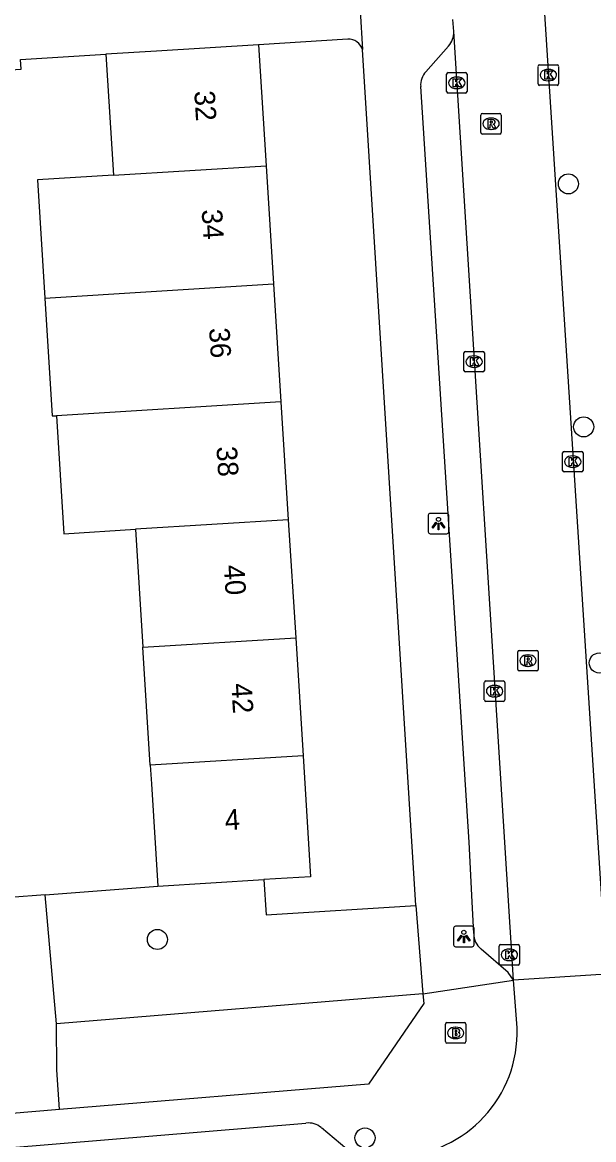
# Model space of a CAD drawing. Extents: x 159053 to 160041, y 380450 to 381422.
# Drawn here: x 159791.8 to 159819.7, y 381007.6 to 381062.1 of the extents above; entities that cross this region are included whole.
import ezdxf

# ---------------------------------------------------------------- set-up
doc = ezdxf.new("R2010")
doc.units = 0
for name, color, linetype in [('IMGEO_Boom', 7, 'Continuous'), ('IMGEO_Brandkraan', 7, 'Continuous'), ('IMGEO_Groenvoorziening', 7, 'Continuous'), ('IMGEO_Kolk', 7, 'Continuous'), ('IMGEO_Lichtpunt', 7, 'Continuous'), ('IMGEO_Pand', 7, 'Continuous'), ('IMGEO_Pand_nummerreeks', 7, 'Continuous'), ('IMGEO_Rijbaan_lokaal_open', 7, 'Continuous'), ('IMGEO_Rioolput', 7, 'Continuous'), ('IMGEO_Voetpad_open', 7, 'Continuous')]:
    doc.layers.add(name, color=color, linetype=linetype)

msp = doc.modelspace()

# ---------------------------------------------------------------- linework, layer by layer
at = {"layer": 'IMGEO_Boom'}
for centre in [(159818.426, 381054.209), (159819.171, 381042.365), (159819.932, 381030.857), (159798.372, 381017.38), (159808.502, 381007.705)]:
    msp.add_circle(centre, 0.489, dxfattribs=at)
at = {"layer": 'IMGEO_Brandkraan'}
for p, q in [((159812.425, 381012.4), (159812.425, 381013.252)), ((159812.5, 381013.326), (159813.352, 381013.326)), ((159812.913, 381013.106), (159812.938, 381013.106)), ((159813.426, 381013.252), (159813.426, 381012.4)), ((159812.936, 381012.546), (159812.911, 381012.546)), ((159813.352, 381012.326), (159812.5, 381012.326))]:
    msp.add_line(p, q, dxfattribs=at)
for points in [[(159812.425, 381012.4), (159812.425, 381013.252)], [(159812.5, 381013.326), (159813.352, 381013.326)], [(159813.426, 381013.252), (159813.426, 381012.4)], [(159812.773, 381013.026), (159812.773, 381012.626), (159812.986, 381012.626)], [(159813.004, 381013.026), (159812.773, 381013.026)], [(159812.952, 381012.945), (159812.898, 381012.945), (159812.898, 381012.869)], [(159812.898, 381012.869), (159812.951, 381012.869)], [(159812.96, 381012.793), (159812.898, 381012.793), (159812.898, 381012.712)], [(159812.898, 381012.712), (159812.96, 381012.712)], [(159813.352, 381012.326), (159812.5, 381012.326)]]:
    msp.add_lwpolyline(points, dxfattribs=at)
for centre, radius, start, end in [((159812.502, 381013.25), 0.0765, 91.552, 178.448), ((159812.502, 381013.25), 0.0765, 91.552, 178.448), ((159813.35, 381013.25), 0.0765, 1.552, 88.448), ((159813.35, 381013.25), 0.0765, 1.552, 88.448), ((159812.953, 381012.907), 0.0379, 267.8285, 90.9355), ((159812.961, 381012.752), 0.0404, 269.8759, 90.5077), ((159812.992, 381012.877), 0.251, 268.6676, 293.5347), ((159813.008, 381012.881), 0.145, 59.4692, 91.5367), ((159813.033, 381012.928), 0.0922, 285.5137, 58.1501), ((159813.038, 381012.736), 0.105, 301.3115, 78.989), ((159812.502, 381012.402), 0.0765, 181.552, 268.448), ((159812.502, 381012.402), 0.0765, 181.552, 268.448), ((159813.35, 381012.402), 0.0765, 271.552, 358.448), ((159813.35, 381012.402), 0.0765, 271.552, 358.448)]:
    msp.add_arc(centre, radius, start, end, dxfattribs=at)
for centre, major_axis, ratio, start_param, end_param in [((159812.912, 381012.826), (-0.387, 0.002), 0.722429, 4.712389, 7.853982), ((159812.937, 381012.826), (-0.39, 0.002), 0.717154, 1.570796, 4.712389)]:
    msp.add_ellipse(centre, major_axis=major_axis, ratio=ratio, start_param=start_param, end_param=end_param, dxfattribs=at)
at = {"layer": 'IMGEO_Groenvoorziening'}
for points in [[(159803.566, 381020.296), (159803.673, 381018.582), (159810.986, 381019.039)], [(159792.889, 381019.557), (159798.389, 381019.973)], [(159792.889, 381019.557), (159789.472, 381019.299)], [(159793.445, 381013.264), (159792.889, 381019.557)], [(159811.331, 381014.723), (159793.445, 381013.264)], [(159793.595, 381009.09), (159793.467, 381011.023), (159793.445, 381013.264)]]:
    msp.add_lwpolyline(points, dxfattribs=at)
at = {"layer": 'IMGEO_Kolk'}
for p, q in [((159816.949, 381059.085), (159816.949, 381059.937)), ((159817.024, 381060.011), (159817.876, 381060.011)), ((159817.95, 381059.937), (159817.95, 381059.085)), ((159812.482, 381058.708), (159812.482, 381059.56)), ((159812.557, 381059.634), (159813.409, 381059.634)), ((159812.97, 381059.414), (159812.995, 381059.414)), ((159813.483, 381059.56), (159813.483, 381058.708)), ((159817.437, 381059.791), (159817.462, 381059.791)), ((159812.993, 381058.854), (159812.968, 381058.854)), ((159817.876, 381059.011), (159817.024, 381059.011)), ((159817.46, 381059.231), (159817.435, 381059.231)), ((159813.409, 381058.634), (159812.557, 381058.634)), ((159813.327, 381045.118), (159813.327, 381045.97)), ((159813.402, 381046.044), (159814.254, 381046.044)), ((159813.815, 381045.824), (159813.84, 381045.824)), ((159814.328, 381045.97), (159814.328, 381045.118)), ((159813.838, 381045.264), (159813.813, 381045.264)), ((159814.254, 381045.044), (159813.402, 381045.044)), ((159818.141, 381040.244), (159818.141, 381041.096)), ((159818.216, 381041.17), (159819.068, 381041.17)), ((159818.629, 381040.95), (159818.654, 381040.95)), ((159819.142, 381041.096), (159819.142, 381040.244)), ((159818.652, 381040.39), (159818.627, 381040.39)), ((159819.068, 381040.17), (159818.216, 381040.17)), ((159814.4, 381029.983), (159815.252, 381029.983)), ((159814.325, 381029.057), (159814.325, 381029.909)), ((159814.813, 381029.763), (159814.838, 381029.763)), ((159815.326, 381029.909), (159815.326, 381029.057)), ((159815.252, 381028.983), (159814.4, 381028.983)), ((159814.836, 381029.203), (159814.811, 381029.203)), ((159815.046, 381016.206), (159815.046, 381017.058)), ((159815.121, 381017.132), (159815.973, 381017.132)), ((159815.534, 381016.912), (159815.559, 381016.912)), ((159816.047, 381017.058), (159816.047, 381016.206)), ((159815.557, 381016.352), (159815.532, 381016.352)), ((159815.973, 381016.132), (159815.121, 381016.132))]:
    msp.add_line(p, q, dxfattribs=at)
for points in [[(159816.949, 381059.085), (159816.949, 381059.937)], [(159817.024, 381060.011), (159817.876, 381060.011)], [(159817.95, 381059.937), (159817.95, 381059.085)], [(159812.482, 381058.708), (159812.482, 381059.56)], [(159812.557, 381059.634), (159813.409, 381059.634)], [(159813.483, 381059.56), (159813.483, 381058.708)], [(159817.27, 381059.711), (159817.393, 381059.711), (159817.393, 381059.56), (159817.523, 381059.711), (159817.687, 381059.711), (159817.541, 381059.56), (159817.694, 381059.311), (159817.542, 381059.311), (159817.457, 381059.475), (159817.393, 381059.408), (159817.393, 381059.311), (159817.27, 381059.311), (159817.27, 381059.711)], [(159812.803, 381059.334), (159812.926, 381059.334), (159812.926, 381059.183), (159813.056, 381059.334), (159813.22, 381059.334), (159813.074, 381059.183), (159813.227, 381058.934), (159813.075, 381058.934), (159812.99, 381059.098), (159812.926, 381059.031), (159812.926, 381058.934), (159812.803, 381058.934), (159812.803, 381059.334)], [(159817.876, 381059.011), (159817.024, 381059.011)], [(159813.409, 381058.634), (159812.557, 381058.634)], [(159813.327, 381045.118), (159813.327, 381045.97)], [(159813.402, 381046.044), (159814.254, 381046.044)], [(159814.328, 381045.97), (159814.328, 381045.118)], [(159813.648, 381045.744), (159813.771, 381045.744), (159813.771, 381045.593), (159813.901, 381045.744), (159814.065, 381045.744), (159813.919, 381045.593), (159814.072, 381045.344), (159813.92, 381045.344), (159813.835, 381045.508), (159813.771, 381045.441), (159813.771, 381045.344), (159813.648, 381045.344), (159813.648, 381045.744)], [(159814.254, 381045.044), (159813.402, 381045.044)], [(159818.141, 381040.244), (159818.141, 381041.096)], [(159818.216, 381041.17), (159819.068, 381041.17)], [(159818.462, 381040.87), (159818.585, 381040.87), (159818.585, 381040.719), (159818.715, 381040.87), (159818.879, 381040.87), (159818.733, 381040.719), (159818.886, 381040.47), (159818.734, 381040.47), (159818.649, 381040.634), (159818.585, 381040.567), (159818.585, 381040.47), (159818.462, 381040.47), (159818.462, 381040.87)], [(159819.142, 381041.096), (159819.142, 381040.244)], [(159819.068, 381040.17), (159818.216, 381040.17)], [(159814.4, 381029.983), (159815.252, 381029.983)], [(159814.325, 381029.057), (159814.325, 381029.909)], [(159814.646, 381029.683), (159814.769, 381029.683), (159814.769, 381029.532), (159814.899, 381029.683), (159815.063, 381029.683), (159814.917, 381029.532), (159815.07, 381029.283), (159814.918, 381029.283), (159814.833, 381029.447), (159814.769, 381029.38), (159814.769, 381029.283), (159814.646, 381029.283), (159814.646, 381029.683)], [(159815.326, 381029.909), (159815.326, 381029.057)], [(159815.252, 381028.983), (159814.4, 381028.983)], [(159815.046, 381016.206), (159815.046, 381017.058)], [(159815.121, 381017.132), (159815.973, 381017.132)], [(159816.047, 381017.058), (159816.047, 381016.206)], [(159815.367, 381016.832), (159815.49, 381016.832), (159815.49, 381016.681), (159815.62, 381016.832), (159815.784, 381016.832), (159815.638, 381016.681), (159815.791, 381016.432), (159815.639, 381016.432), (159815.554, 381016.596), (159815.49, 381016.529), (159815.49, 381016.432), (159815.367, 381016.432), (159815.367, 381016.832)], [(159815.973, 381016.132), (159815.121, 381016.132)]]:
    msp.add_lwpolyline(points, dxfattribs=at)
for centre, start, end in [((159817.026, 381059.935), 91.552, 178.448), ((159817.026, 381059.935), 91.552, 178.448), ((159817.874, 381059.935), 1.552, 88.448), ((159817.874, 381059.935), 1.552, 88.448), ((159812.559, 381059.558), 91.552, 178.448), ((159812.559, 381059.558), 91.552, 178.448), ((159813.407, 381059.558), 1.552, 88.448), ((159813.407, 381059.558), 1.552, 88.448), ((159817.026, 381059.087), 181.552, 268.448), ((159817.026, 381059.087), 181.552, 268.448), ((159817.874, 381059.087), 271.552, 358.448), ((159817.874, 381059.087), 271.552, 358.448), ((159812.559, 381058.71), 181.552, 268.448), ((159812.559, 381058.71), 181.552, 268.448), ((159813.407, 381058.71), 271.552, 358.448), ((159813.407, 381058.71), 271.552, 358.448), ((159813.404, 381045.968), 91.552, 178.448), ((159813.404, 381045.968), 91.552, 178.448), ((159814.252, 381045.968), 1.552, 88.448), ((159814.252, 381045.968), 1.552, 88.448), ((159813.404, 381045.12), 181.552, 268.448), ((159813.404, 381045.12), 181.552, 268.448), ((159814.252, 381045.12), 271.552, 358.448), ((159814.252, 381045.12), 271.552, 358.448), ((159818.218, 381041.094), 91.552, 178.448), ((159818.218, 381041.094), 91.552, 178.448), ((159819.066, 381041.094), 1.552, 88.448), ((159819.066, 381041.094), 1.552, 88.448), ((159818.218, 381040.246), 181.552, 268.448), ((159818.218, 381040.246), 181.552, 268.448), ((159819.066, 381040.246), 271.552, 358.448), ((159819.066, 381040.246), 271.552, 358.448), ((159814.402, 381029.907), 91.552, 178.448), ((159814.402, 381029.907), 91.552, 178.448), ((159815.25, 381029.907), 1.552, 88.448), ((159815.25, 381029.907), 1.552, 88.448), ((159814.402, 381029.059), 181.552, 268.448), ((159814.402, 381029.059), 181.552, 268.448), ((159815.25, 381029.059), 271.552, 358.448), ((159815.25, 381029.059), 271.552, 358.448), ((159815.123, 381017.056), 91.552, 178.448), ((159815.123, 381017.056), 91.552, 178.448), ((159815.971, 381017.056), 1.552, 88.448), ((159815.971, 381017.056), 1.552, 88.448), ((159815.123, 381016.208), 181.552, 268.448), ((159815.123, 381016.208), 181.552, 268.448), ((159815.971, 381016.208), 271.552, 358.448), ((159815.971, 381016.208), 271.552, 358.448)]:
    msp.add_arc(centre, 0.0765, start, end, dxfattribs=at)
for centre, major_axis, ratio, start_param, end_param in [((159812.969, 381059.134), (-0.387, 0.002), 0.722429, 4.712389, 7.853982), ((159812.994, 381059.134), (-0.39, 0.002), 0.717154, 1.570796, 4.712389), ((159817.436, 381059.511), (-0.387, 0.002), 0.722429, 4.712389, 7.853982), ((159817.461, 381059.511), (-0.39, 0.002), 0.717154, 1.570796, 4.712389), ((159813.814, 381045.544), (-0.387, 0.002), 0.722429, 4.712389, 7.853982), ((159813.839, 381045.544), (-0.39, 0.002), 0.717154, 1.570796, 4.712389), ((159818.628, 381040.67), (-0.387, 0.002), 0.722429, 4.712389, 7.853982), ((159818.653, 381040.67), (-0.39, 0.002), 0.717154, 1.570796, 4.712389), ((159814.812, 381029.483), (-0.387, 0.002), 0.722429, 4.712389, 7.853982), ((159814.837, 381029.483), (-0.39, 0.002), 0.717154, 1.570796, 4.712389), ((159815.533, 381016.632), (-0.387, 0.002), 0.722429, 4.712389, 7.853982), ((159815.558, 381016.632), (-0.39, 0.002), 0.717154, 1.570796, 4.712389)]:
    msp.add_ellipse(centre, major_axis=major_axis, ratio=ratio, start_param=start_param, end_param=end_param, dxfattribs=at)
at = {"layer": 'IMGEO_Lichtpunt'}
for p, q in [((159812.491, 381038.15), (159811.683, 381038.15)), ((159812.491, 381038.15), (159811.683, 381038.15)), ((159811.589, 381038.055), (159811.589, 381037.248)), ((159811.589, 381038.055), (159811.589, 381037.248)), ((159812.585, 381037.248), (159812.585, 381038.055)), ((159812.585, 381037.248), (159812.585, 381038.055)), ((159811.683, 381037.154), (159812.491, 381037.154)), ((159811.683, 381037.154), (159812.491, 381037.154)), ((159813.729, 381018.024), (159812.921, 381018.024)), ((159813.729, 381018.024), (159812.921, 381018.024)), ((159812.827, 381017.929), (159812.827, 381017.122)), ((159812.827, 381017.929), (159812.827, 381017.122)), ((159813.823, 381017.122), (159813.823, 381017.929)), ((159813.823, 381017.122), (159813.823, 381017.929)), ((159812.921, 381017.028), (159813.729, 381017.028)), ((159812.921, 381017.028), (159813.729, 381017.028))]:
    msp.add_line(p, q, dxfattribs=at)
for points in [[(159811.963, 381037.719), (159812.002, 381037.691), (159811.814, 381037.429), (159811.776, 381037.456), (159811.963, 381037.719)], [(159812.065, 381037.671), (159812.112, 381037.671), (159812.112, 381037.349), (159812.065, 381037.349), (159812.065, 381037.671)], [(159812.175, 381037.691), (159812.213, 381037.718), (159812.4, 381037.456), (159812.361, 381037.428), (159812.175, 381037.691)], [(159813.201, 381017.593), (159813.24, 381017.565), (159813.052, 381017.303), (159813.014, 381017.33), (159813.201, 381017.593)], [(159813.303, 381017.545), (159813.35, 381017.545), (159813.35, 381017.223), (159813.303, 381017.223), (159813.303, 381017.545)], [(159813.413, 381017.565), (159813.451, 381017.592), (159813.638, 381017.33), (159813.599, 381017.302), (159813.413, 381017.565)]]:
    msp.add_lwpolyline(points, dxfattribs=at)
for centre in [(159812.088, 381037.853), (159813.326, 381017.727)]:
    msp.add_circle(centre, 0.0994, dxfattribs=at)
for centre, start, end in [((159811.683, 381038.055), 90, 180), ((159811.683, 381038.055), 90, 180), ((159812.491, 381038.055), 0, 90), ((159812.491, 381038.055), 0, 90), ((159811.683, 381037.248), 180, 270), ((159811.683, 381037.248), 180, 270), ((159812.491, 381037.248), 270, 0), ((159812.491, 381037.248), 270, 360), ((159812.921, 381017.929), 90, 180), ((159812.921, 381017.929), 90, 180), ((159813.729, 381017.929), 0, 90), ((159813.729, 381017.929), 0, 90), ((159812.921, 381017.122), 180, 270), ((159812.921, 381017.122), 180, 270), ((159813.729, 381017.122), 270, 0), ((159813.729, 381017.122), 270, 360)]:
    msp.add_arc(centre, 0.0946, start, end, dxfattribs=at)
at = {"layer": 'IMGEO_Pand'}
for points in [[(159803.314, 381060.991), (159798.324, 381060.679), (159795.855, 381060.525)], [(159795.855, 381060.525), (159796.224, 381054.625)], [(159803.314, 381060.991), (159803.683, 381055.089)], [(159796.224, 381054.625), (159803.683, 381055.089)], [(159803.683, 381055.089), (159804.042, 381049.338)], [(159796.224, 381054.625), (159792.519, 381054.401), (159792.879, 381048.645)], [(159792.879, 381048.645), (159804.042, 381049.338)], [(159804.042, 381049.338), (159804.402, 381043.587)], [(159792.879, 381048.645), (159793.238, 381042.897), (159793.453, 381042.91)], [(159804.402, 381043.587), (159793.453, 381042.91)], [(159804.402, 381043.587), (159804.761, 381037.836)], [(159793.453, 381042.91), (159793.81, 381037.156), (159797.302, 381037.373)], [(159804.761, 381037.836), (159797.302, 381037.373)], [(159804.761, 381037.836), (159805.12, 381032.086)], [(159797.302, 381037.373), (159797.661, 381031.622)], [(159797.661, 381031.622), (159805.12, 381032.086)], [(159798.02, 381025.872), (159797.661, 381031.622)], [(159805.12, 381032.086), (159805.48, 381026.336)], [(159805.48, 381026.336), (159798.02, 381025.872)], [(159805.48, 381026.336), (159805.848, 381020.439), (159803.566, 381020.296)], [(159798.02, 381025.872), (159798.077, 381024.964), (159798.389, 381019.973)], [(159798.389, 381019.973), (159803.566, 381020.296)]]:
    msp.add_lwpolyline(points, dxfattribs=at)
at = {"layer": 'IMGEO_Rijbaan_lokaal_open'}
for points in [[(159812.829, 381061.635), (159812.786, 381062.224)], [(159817.261, 381062.496), (159819.728, 381024.105), (159820.022, 381019.603), (159820.277, 381015.692)], [(159815.746, 381015.393), (159812.829, 381061.635)], [(159820.277, 381015.692), (159815.746, 381015.393)], [(159815.922, 381013.076), (159815.746, 381015.393)]]:
    msp.add_lwpolyline(points, dxfattribs=at)
msp.add_arc((159809.851, 381012.863), 6.075, 272.38, 2.0114, dxfattribs=at)
at = {"layer": 'IMGEO_Rioolput'}
for p, q in [((159814.153, 381056.712), (159814.153, 381057.564)), ((159814.228, 381057.638), (159815.08, 381057.638)), ((159814.641, 381057.418), (159814.666, 381057.418)), ((159815.154, 381057.564), (159815.154, 381056.712)), ((159815.08, 381056.638), (159814.228, 381056.638)), ((159814.664, 381056.858), (159814.639, 381056.858)), ((159815.953, 381030.546), (159815.953, 381031.398)), ((159816.028, 381031.472), (159816.88, 381031.472)), ((159816.441, 381031.252), (159816.466, 381031.252)), ((159816.954, 381031.398), (159816.954, 381030.546)), ((159816.464, 381030.692), (159816.439, 381030.692)), ((159816.88, 381030.472), (159816.028, 381030.472))]:
    msp.add_line(p, q, dxfattribs=at)
for points in [[(159814.153, 381056.712), (159814.153, 381057.564)], [(159814.228, 381057.638), (159815.08, 381057.638)], [(159814.742, 381057.336), (159814.49, 381057.338), (159814.49, 381056.938)], [(159814.668, 381057.257), (159814.614, 381057.257), (159814.614, 381057.176)], [(159815.154, 381057.564), (159815.154, 381056.712)], [(159815.08, 381056.638), (159814.228, 381056.638)], [(159814.49, 381056.938), (159814.614, 381056.938), (159814.614, 381057.1), (159814.625, 381057.1)], [(159814.614, 381057.176), (159814.666, 381057.176)], [(159814.672, 381057.071), (159814.743, 381056.938), (159814.883, 381056.938), (159814.818, 381057.064)], [(159815.953, 381030.546), (159815.953, 381031.398)], [(159816.028, 381031.472), (159816.88, 381031.472)], [(159816.542, 381031.17), (159816.29, 381031.172), (159816.29, 381030.772)], [(159816.468, 381031.091), (159816.414, 381031.091), (159816.414, 381031.01)], [(159816.954, 381031.398), (159816.954, 381030.546)], [(159816.29, 381030.772), (159816.414, 381030.772), (159816.414, 381030.934), (159816.425, 381030.934)], [(159816.414, 381031.01), (159816.466, 381031.01)], [(159816.472, 381030.905), (159816.543, 381030.772), (159816.683, 381030.772), (159816.618, 381030.898)], [(159816.88, 381030.472), (159816.028, 381030.472)]]:
    msp.add_lwpolyline(points, dxfattribs=at)
for centre, radius, start, end in [((159814.23, 381057.562), 0.0765, 91.552, 178.448), ((159814.23, 381057.562), 0.0765, 91.552, 178.448), ((159814.674, 381057.161), 0.0964, 77.0061, 93.1865), ((159814.688, 381057.218), 0.0378, 276.6634, 79.6772), ((159814.741, 381057.226), 0.109, 350.3612, 89.416), ((159814.739, 381057.226), 0.112, 277.5842, 350.9817), ((159815.078, 381057.562), 0.0765, 1.552, 88.448), ((159815.078, 381057.562), 0.0765, 1.552, 88.448), ((159814.23, 381056.714), 0.0765, 181.552, 268.448), ((159814.23, 381056.714), 0.0765, 181.552, 268.448), ((159814.624, 381057.047), 0.0533, 26.0293, 88.6989), ((159814.65, 381057.365), 0.19, 274.7715, 282.9687), ((159814.723, 381057.011), 0.108, 29.5134, 73.7905), ((159815.078, 381056.714), 0.0765, 271.552, 358.448), ((159815.078, 381056.714), 0.0765, 271.552, 358.448), ((159816.03, 381031.396), 0.0765, 91.552, 178.448), ((159816.03, 381031.396), 0.0765, 91.552, 178.448), ((159816.474, 381030.995), 0.0964, 77.0061, 93.1865), ((159816.488, 381031.052), 0.0378, 276.6634, 79.6772), ((159816.541, 381031.06), 0.109, 350.3612, 89.416), ((159816.539, 381031.06), 0.112, 277.5842, 350.9817), ((159816.878, 381031.396), 0.0765, 1.552, 88.448), ((159816.878, 381031.396), 0.0765, 1.552, 88.448), ((159816.03, 381030.548), 0.0765, 181.552, 268.448), ((159816.03, 381030.548), 0.0765, 181.552, 268.448), ((159816.424, 381030.881), 0.0533, 26.0293, 88.6989), ((159816.45, 381031.199), 0.19, 274.7715, 282.9687), ((159816.523, 381030.845), 0.108, 29.5134, 73.7905), ((159816.878, 381030.548), 0.0765, 271.552, 358.448), ((159816.878, 381030.548), 0.0765, 271.552, 358.448)]:
    msp.add_arc(centre, radius, start, end, dxfattribs=at)
for centre, major_axis, ratio, start_param, end_param in [((159814.64, 381057.138), (-0.387, 0.002), 0.722429, 4.712389, 7.853982), ((159814.665, 381057.138), (-0.39, 0.002), 0.717154, 1.570796, 4.712389), ((159816.44, 381030.972), (-0.387, 0.002), 0.722429, 4.712389, 7.853982), ((159816.465, 381030.972), (-0.39, 0.002), 0.717154, 1.570796, 4.712389)]:
    msp.add_ellipse(centre, major_axis=major_axis, ratio=ratio, start_param=start_param, end_param=end_param, dxfattribs=at)
at = {"layer": 'IMGEO_Voetpad_open'}
for points in [[(159808.146, 381064.543), (159808.382, 381060.758)], [(159807.666, 381061.263), (159803.314, 381060.991)], [(159784.656, 381059.36), (159791.72, 381059.801), (159791.691, 381060.265), (159795.855, 381060.525)], [(159810.986, 381019.039), (159808.382, 381060.758)], [(159811.466, 381059.672), (159812.583, 381060.928)], [(159813.813, 381017.669), (159813.731, 381019.211), (159813.577, 381022.121), (159811.219, 381058.96)], [(159810.986, 381019.039), (159811.331, 381014.723)], [(159815.746, 381015.393), (159815.494, 381015.771), (159814.172, 381016.913)], [(159811.331, 381014.723), (159815.746, 381015.393)], [(159811.331, 381014.723), (159811.368, 381014.258), (159808.669, 381010.335), (159793.595, 381009.09)], [(159793.595, 381009.09), (159791.095, 381008.884), (159791.013, 381010.355), (159787.424, 381010.105)], [(159788.508, 381007.006), (159805.622, 381008.431)], [(159806.372, 381008.213), (159807.616, 381007.172)]]:
    msp.add_lwpolyline(points, dxfattribs=at)
for centre, radius, start, end in [((159811.849, 381061.58), 0.982, 318.3992, 3.2302), ((159807.687, 381060.532), 0.731, 17.9915, 91.6173), ((159812.192, 381059.021), 0.975, 138.1363, 183.5993), ((159814.718, 381017.636), 0.906, 177.8921, 232.911), ((159805.732, 381007.411), 1.026, 51.428, 96.1572)]:
    msp.add_arc(centre, radius, start, end, dxfattribs=at)

# ---------------------------------------------------------------- texts
at = {"layer": 'IMGEO_Pand_nummerreeks'}
for s, rotation, p in [('32', 273.5756, (159800.169, 381058.726)), ('34', 273.5756, (159800.53, 381052.947)), ('36', 273.5756, (159800.891, 381047.172)), ('38', 273.5756, (159801.252, 381041.393)), ('40', 273.5756, (159801.613, 381035.617)), ('42', 273.5756, (159801.974, 381029.847)), ('4', 3.5749, (159801.687, 381022.703))]:
    msp.add_text(s, height=1, rotation=rotation, dxfattribs=at).set_placement(p)

doc.saveas('drawing.dxf')
